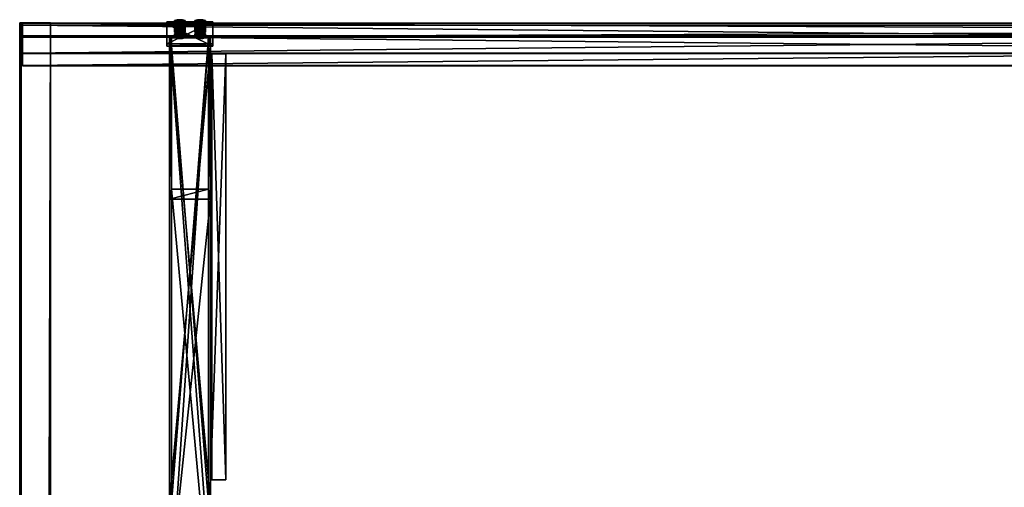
# Model space of a CAD drawing. Header units: millimetres. Extents: x -333 to 67333, y -930 to 39730.
# Tile 887 of 1056: x -333 to 1593, y 38815 to 39729. Entities that reach past the tile are written whole.
import ezdxf

# ---------------------------------------------------------------- set-up
doc = ezdxf.new("R2010")
doc.units = ezdxf.units.MM
for name, color, linetype in [('13', 7, 'Continuous'), ('3', 7, 'Continuous'), ('9', 7, 'Continuous'), ('95', 7, 'Continuous')]:
    doc.layers.add(name, color=color, linetype=linetype)

msp = doc.modelspace()

# ---------------------------------------------------------------- meshes
at = {"layer": '13', "color": 30}
mesh = msp.add_polyface(dxfattribs=at)
corners = [(-333, 19391, 7560.8), (-333, 19378.5, 7502.1), (-333, 39710.8, 3185.6), (-333, 39723.3, 3244.3), (-330, 19378.5, 7502.1), (-330, 39710.8, 3185.6), (-330, 19390.4, 7557.8), (-330, 39722.7, 3241.3), (-273, 19390.4, 7557.8), (-273, 39722.7, 3241.3), (-273, 19391, 7560.8), (-273, 39723.3, 3244.3)]
mesh.append_faces([[corners[k] for k in face] for face in [(0, 2, 3, 3), (1, 5, 2, 2), (4, 7, 5, 5), (6, 9, 7, 7), (8, 11, 9, 9), (10, 3, 11, 11), (0, 4, 1, 1), (8, 0, 10, 10), (7, 2, 5, 5)]], dxfattribs={"vtx0": -1, "color": 30})
mesh.append_faces([[corners[k] for k in face] for face in [(4, 0, 6, 6), (6, 0, 8, 8), (3, 7, 11, 11)]], dxfattribs={"vtx0": -1, "vtx1": -1, "color": 30})
mesh.append_faces([[corners[k] for k in face] for face in [(7, 3, 2, 2)]], dxfattribs={"vtx0": -1, "vtx2": -1, "vtx3": -1, "color": 30})
mesh.append_faces([[corners[k] for k in face] for face in [(9, 11, 7, 7)]], dxfattribs={"vtx1": -1, "color": 30})
mesh.append_faces([[corners[k] for k in face] for face in [(0, 1, 2, 2), (1, 4, 5, 5), (4, 6, 7, 7), (6, 8, 9, 9), (8, 10, 11, 11), (10, 0, 3, 3)]], dxfattribs={"vtx2": -1, "vtx3": -1, "color": 30})
at = {"layer": '3', "color": 91}
mesh = msp.add_polyface(dxfattribs=at)
corners = [(45, 39677.8, 3030), (-45, 39677.8, 3030), (-45, 39720.6, 3231.5), (45, 39720.6, 3231.5), (-45, 39682.6, 3029), (-45, 39725.5, 3230.5), (45, 39682.6, 3029), (45, 39725.5, 3230.5)]
mesh.append_faces([[corners[k] for k in face] for face in [(0, 2, 3, 3), (1, 5, 2, 2), (4, 7, 5, 5), (6, 3, 7, 7), (1, 6, 4, 4), (3, 5, 7, 7)]], dxfattribs={"vtx0": -1, "color": 91})
mesh.append_faces([[corners[k] for k in face] for face in [(0, 1, 2, 2), (1, 4, 5, 5), (4, 6, 7, 7), (6, 0, 3, 3), (1, 0, 6, 6), (3, 2, 5, 5)]], dxfattribs={"vtx2": -1, "vtx3": -1, "color": 91})
mesh = msp.add_polyface(dxfattribs=at)
corners = [(-36, 39694.8, 3110), (-36, 39397.8, 3110), (-36, 38615.2, 3276.3), (-36, 38630.2, 3346.8), (-36, 39696.9, 3120), (36, 39696.9, 3120), (36, 38630.2, 3346.8), (36, 39397.8, 3110), (36, 39694.8, 3110), (36, 38615.2, 3276.3), (-40, 38614.4, 3272.4), (-40, 38631, 3350.7), (40, 38631, 3350.7), (40, 38614.4, 3272.4), (-40, 39697.7, 3123.9), (40, 39697.7, 3123.9), (40, 39694.8, 3110), (-40, 39694.8, 3110), (-40, 39378.5, 3110), (40, 39378.5, 3110)]
mesh.append_faces([[corners[k] for k in face] for face in [(0, 3, 4, 4), (3, 1, 2, 2), (5, 3, 6, 6), (7, 6, 9, 9), (5, 7, 8, 8), (1, 9, 2, 2), (14, 12, 11, 11), (16, 5, 8, 8), (0, 14, 17, 17), (18, 11, 10, 10), (14, 18, 17, 17), (19, 10, 13, 13), (16, 12, 15, 15), (12, 19, 13, 13), (7, 16, 8, 8), (17, 1, 0, 0)]], dxfattribs={"vtx0": -1, "color": 91})
mesh.append_faces([[corners[k] for k in face] for face in [(6, 7, 5, 5), (10, 2, 13, 13), (2, 11, 3, 3), (3, 11, 6, 6), (13, 9, 12, 12), (9, 13, 2, 2), (12, 6, 11, 11), (14, 4, 15, 15), (15, 5, 16, 16), (11, 18, 14, 14), (19, 7, 18, 18), (18, 1, 17, 17), (1, 18, 7, 7)]], dxfattribs={"vtx0": -1, "vtx1": -1, "color": 91})
mesh.append_faces([[corners[k] for k in face] for face in [(3, 0, 1, 1), (2, 10, 11, 11), (12, 9, 6, 6), (14, 0, 4, 4), (15, 4, 5, 5), (12, 16, 19, 19), (7, 19, 16, 16)]], dxfattribs={"vtx0": -1, "vtx2": -1, "vtx3": -1, "color": 91})
mesh.append_faces([[corners[k] for k in face] for face in [(5, 4, 3, 3), (1, 7, 9, 9), (14, 15, 12, 12), (19, 18, 10, 10)]], dxfattribs={"vtx2": -1, "vtx3": -1, "color": 91})
mesh = msp.add_polyface(dxfattribs=at)
corners = [(36, 38784.7, 3034), (-36, 38784.7, 3034), (-36, 39678.6, 3034), (36, 39678.6, 3034), (-36, 38784.7, 3106), (-36, 39693.9, 3106), (36, 38784.7, 3106), (36, 39693.9, 3106), (40, 38784.7, 3030), (40, 38784.7, 3110), (40, 39694.8, 3110), (40, 39677.8, 3030), (-40, 38784.7, 3110), (-40, 39694.8, 3110), (-40, 38784.7, 3030), (-40, 39677.8, 3030)]
mesh.append_faces([[corners[k] for k in face] for face in [(0, 2, 3, 3), (1, 5, 2, 2), (4, 7, 5, 5), (6, 3, 7, 7), (8, 10, 11, 11), (9, 13, 10, 10), (12, 15, 13, 13), (14, 11, 15, 15)]], dxfattribs={"vtx0": -1, "color": 91})
mesh.append_faces([[corners[k] for k in face] for face in [(9, 6, 12, 12), (6, 8, 0, 0), (0, 8, 1, 1), (12, 4, 14, 14), (4, 12, 6, 6), (14, 1, 8, 8), (11, 3, 15, 15), (3, 10, 7, 7), (7, 10, 5, 5), (15, 2, 13, 13), (2, 15, 3, 3), (13, 5, 10, 10)]], dxfattribs={"vtx0": -1, "vtx1": -1, "color": 91})
mesh.append_faces([[corners[k] for k in face] for face in [(6, 9, 8, 8), (14, 4, 1, 1), (3, 11, 10, 10), (13, 2, 5, 5)]], dxfattribs={"vtx0": -1, "vtx2": -1, "vtx3": -1, "color": 91})
mesh.append_faces([[corners[k] for k in face] for face in [(0, 1, 2, 2), (1, 4, 5, 5), (4, 6, 7, 7), (6, 0, 3, 3), (8, 9, 10, 10), (9, 12, 13, 13), (12, 14, 15, 15), (14, 8, 11, 11)]], dxfattribs={"vtx2": -1, "vtx3": -1, "color": 91})
at = {"layer": '9', "color": 243}
mesh = msp.add_polyface(dxfattribs=at)
corners = [(-327.5, 39722.7, 3241.3), (-327.5, 39697.7, 3123.9), (5497.5, 39697.7, 3123.9), (5497.5, 39722.7, 3241.3), (-327.5, 39639, 3136.4), (5497.5, 39639, 3136.4), (-327.5, 39639.7, 3139.3), (5497.5, 39639.7, 3139.3), (-327.5, 39695.4, 3127.5), (5497.5, 39695.4, 3127.5), (-327.5, 39719.1, 3239), (5497.5, 39719.1, 3239), (-327.5, 39663.4, 3250.9), (5497.5, 39663.4, 3250.9), (-327.5, 39664, 3253.8), (5497.5, 39664, 3253.8)]
mesh.append_faces([[corners[k] for k in face] for face in [(0, 2, 3, 3), (1, 5, 2, 2), (4, 7, 5, 5), (6, 9, 7, 7), (8, 11, 9, 9), (10, 13, 11, 11), (12, 15, 13, 13), (14, 3, 15, 15), (4, 8, 6, 6), (10, 14, 12, 12), (7, 2, 5, 5)]], dxfattribs={"vtx0": -1, "color": 243})
mesh.append_faces([[corners[k] for k in face] for face in [(1, 8, 4, 4), (8, 0, 10, 10), (14, 10, 0, 0), (3, 11, 15, 15), (11, 2, 9, 9), (9, 2, 7, 7)]], dxfattribs={"vtx0": -1, "vtx1": -1, "color": 243})
mesh.append_faces([[corners[k] for k in face] for face in [(8, 1, 0, 0), (11, 3, 2, 2)]], dxfattribs={"vtx0": -1, "vtx2": -1, "vtx3": -1, "color": 243})
mesh.append_faces([[corners[k] for k in face] for face in [(13, 15, 11, 11)]], dxfattribs={"vtx1": -1, "color": 243})
mesh.append_faces([[corners[k] for k in face] for face in [(0, 1, 2, 2), (1, 4, 5, 5), (4, 6, 7, 7), (6, 8, 9, 9), (8, 10, 11, 11), (10, 12, 13, 13), (12, 14, 15, 15), (14, 0, 3, 3)]], dxfattribs={"vtx2": -1, "vtx3": -1, "color": 243})
mesh = msp.add_polyface(dxfattribs=at)
corners = [(40, 39662.8, 3030), (40, 39662.8, 3060), (40, 38829.7, 3060), (40, 38829.7, 3030), (43, 39662.8, 3060), (43, 38829.7, 3060), (43, 39662.8, 3033), (43, 38829.7, 3033), (70, 39662.8, 3033), (70, 38829.7, 3033), (70, 39662.8, 3030), (70, 38829.7, 3030)]
mesh.append_faces([[corners[k] for k in face] for face in [(0, 2, 3, 3), (1, 5, 2, 2), (4, 7, 5, 5), (6, 9, 7, 7), (8, 11, 9, 9), (10, 3, 11, 11), (0, 4, 1, 1), (8, 0, 10, 10), (7, 2, 5, 5)]], dxfattribs={"vtx0": -1, "color": 243})
mesh.append_faces([[corners[k] for k in face] for face in [(4, 0, 6, 6), (6, 0, 8, 8), (3, 7, 11, 11)]], dxfattribs={"vtx0": -1, "vtx1": -1, "color": 243})
mesh.append_faces([[corners[k] for k in face] for face in [(7, 3, 2, 2)]], dxfattribs={"vtx0": -1, "vtx2": -1, "vtx3": -1, "color": 243})
mesh.append_faces([[corners[k] for k in face] for face in [(9, 11, 7, 7)]], dxfattribs={"vtx1": -1, "color": 243})
mesh.append_faces([[corners[k] for k in face] for face in [(0, 1, 2, 2), (1, 4, 5, 5), (4, 6, 7, 7), (6, 8, 9, 9), (8, 10, 11, 11), (10, 0, 3, 3)]], dxfattribs={"vtx2": -1, "vtx3": -1, "color": 243})
at = {"layer": '95', "color": 20}
mesh = msp.add_polyface(dxfattribs=at)
corners = [(-26, 39712.5, 3207.7), (-25.2, 39711.8, 3204.8), (-25.2, 39719.7, 3203.1), (-26, 39720.3, 3206), (-23, 39711.4, 3202.6), (-23, 39719.2, 3201), (-20, 39711.2, 3201.8), (-20, 39719, 3200.2), (-17, 39711.4, 3202.6), (-17, 39719.2, 3201), (-14.8, 39711.8, 3204.8), (-14.8, 39719.7, 3203.1), (-14, 39712.5, 3207.7), (-14, 39720.3, 3206), (-14.8, 39713.1, 3210.6), (-14.8, 39720.9, 3209), (-17, 39713.5, 3212.8), (-17, 39721.4, 3211.1), (-20, 39713.7, 3213.6), (-20, 39721.5, 3211.9), (-23, 39713.5, 3212.8), (-23, 39721.4, 3211.1), (-25.2, 39713.1, 3210.6), (-25.2, 39720.9, 3209), (-30.4, 39720.3, 3206), (-25.2, 39718.4, 3197.2), (-25.2, 39725.8, 3195.7), (-30.4, 39727.6, 3204.5), (-14.8, 39718.4, 3197.2), (-14.8, 39725.8, 3195.7), (-9.6, 39720.3, 3206), (-9.6, 39727.6, 3204.5), (-14.8, 39722.2, 3214.8), (-14.8, 39729.5, 3213.3), (-25.2, 39722.2, 3214.8), (-25.2, 39729.5, 3213.3), (-30.4, 39705.1, 3209.3), (-25.2, 39703.3, 3200.5), (-25.2, 39710.6, 3198.9), (-30.4, 39712.5, 3207.7), (-14.8, 39703.3, 3200.5), (-14.8, 39710.6, 3198.9), (-9.6, 39705.1, 3209.3), (-9.6, 39712.5, 3207.7), (-14.8, 39707, 3218.1), (-14.8, 39714.3, 3216.5), (-25.2, 39707, 3218.1), (-25.2, 39714.3, 3216.5), (-26, 39702.1, 3158.8), (-25.2, 39701.4, 3155.9), (-25.2, 39709.3, 3154.2), (-26, 39709.9, 3157.1), (-23, 39701, 3153.7), (-23, 39708.8, 3152.1), (-20, 39700.8, 3152.9), (-20, 39708.6, 3151.3), (-17, 39701, 3153.7), (-17, 39708.8, 3152.1), (-14.8, 39701.4, 3155.9), (-14.8, 39709.3, 3154.2), (-14, 39702.1, 3158.8), (-14, 39709.9, 3157.1), (-14.8, 39702.7, 3161.7), (-14.8, 39710.5, 3160.1), (-17, 39703.2, 3163.9), (-17, 39711, 3162.2), (-20, 39703.3, 3164.7), (-20, 39711.1, 3163), (-23, 39703.2, 3163.9), (-23, 39711, 3162.2), (-25.2, 39702.7, 3161.7), (-25.2, 39710.5, 3160.1), (-30.4, 39709.9, 3157.1), (-25.2, 39708, 3148.3), (-25.2, 39715.4, 3146.8), (-30.4, 39717.2, 3155.6), (-14.8, 39708, 3148.3), (-14.8, 39715.4, 3146.8), (-9.6, 39709.9, 3157.1), (-9.6, 39717.2, 3155.6), (-14.8, 39711.8, 3165.9), (-14.8, 39719.1, 3164.4), (-25.2, 39711.8, 3165.9), (-25.2, 39719.1, 3164.4), (-30.4, 39694.7, 3160.4), (-25.2, 39692.9, 3151.6), (-25.2, 39700.2, 3150), (-30.4, 39702.1, 3158.8), (-14.8, 39692.9, 3151.6), (-14.8, 39700.2, 3150), (-9.6, 39694.7, 3160.4), (-9.6, 39702.1, 3158.8), (-14.8, 39696.6, 3169.2), (-14.8, 39703.9, 3167.6), (-25.2, 39696.6, 3169.2), (-25.2, 39703.9, 3167.6)]
mesh.append_faces([[corners[k] for k in face] for face in [(0, 2, 3, 3), (1, 5, 2, 2), (4, 7, 5, 5), (6, 9, 7, 7), (8, 11, 9, 9), (10, 13, 11, 11), (12, 15, 13, 13), (14, 17, 15, 15), (16, 19, 17, 17), (18, 21, 19, 19), (20, 23, 21, 21), (22, 3, 23, 23), (4, 8, 6, 6), (18, 22, 20, 20), (23, 19, 21, 21), (11, 7, 9, 9), (24, 26, 27, 27), (25, 29, 26, 26), (28, 31, 29, 29), (30, 33, 31, 31), (32, 35, 33, 33), (34, 27, 35, 35), (25, 30, 28, 28), (32, 24, 34, 34), (27, 33, 35, 35), (31, 26, 29, 29), (36, 38, 39, 39), (37, 41, 38, 38), (40, 43, 41, 41), (42, 45, 43, 43), (44, 47, 45, 45), (46, 39, 47, 47), (37, 42, 40, 40), (44, 36, 46, 46), (39, 45, 47, 47), (43, 38, 41, 41), (48, 50, 51, 51), (49, 53, 50, 50), (52, 55, 53, 53), (54, 57, 55, 55), (56, 59, 57, 57), (58, 61, 59, 59), (60, 63, 61, 61), (62, 65, 63, 63), (64, 67, 65, 65), (66, 69, 67, 67), (68, 71, 69, 69), (70, 51, 71, 71), (52, 56, 54, 54), (64, 68, 66, 66), (71, 67, 69, 69), (59, 55, 57, 57), (72, 74, 75, 75), (73, 77, 74, 74), (76, 79, 77, 77), (78, 81, 79, 79), (80, 83, 81, 81), (82, 75, 83, 83), (73, 78, 76, 76), (80, 72, 82, 82), (75, 81, 83, 83), (79, 74, 77, 77), (84, 86, 87, 87), (85, 89, 86, 86), (88, 91, 89, 89), (90, 93, 91, 91), (92, 95, 93, 93), (94, 87, 95, 95), (85, 90, 88, 88), (92, 84, 94, 94), (87, 93, 95, 95), (91, 86, 89, 89)]], dxfattribs={"vtx0": -1, "color": 20})
mesh.append_faces([[corners[k] for k in face] for face in [(8, 4, 10, 10), (10, 1, 12, 12), (12, 1, 14, 14), (14, 22, 16, 16), (16, 22, 18, 18), (19, 23, 17, 17), (17, 3, 15, 15), (15, 2, 13, 13), (13, 5, 11, 11), (30, 24, 32, 32), (33, 26, 31, 31), (42, 37, 44, 44), (45, 38, 43, 43), (56, 52, 58, 58), (58, 49, 60, 60), (60, 48, 62, 62), (62, 70, 64, 64), (67, 71, 65, 65), (65, 51, 63, 63), (63, 50, 61, 61), (61, 53, 59, 59), (78, 72, 80, 80), (81, 74, 79, 79), (90, 85, 92, 92), (93, 86, 91, 91)]], dxfattribs={"vtx0": -1, "vtx1": -1, "color": 20})
mesh.append_faces([[corners[k] for k in face] for face in [(10, 4, 1, 1), (14, 1, 0, 0), (14, 0, 22, 22), (17, 23, 3, 3), (15, 3, 2, 2), (13, 2, 5, 5), (11, 5, 7, 7), (30, 25, 24, 24), (33, 27, 26, 26), (44, 37, 36, 36), (45, 39, 38, 38), (58, 52, 49, 49), (60, 49, 48, 48), (62, 48, 70, 70), (64, 70, 68, 68), (65, 71, 51, 51), (63, 51, 50, 50), (61, 50, 53, 53), (59, 53, 55, 55), (78, 73, 72, 72), (81, 75, 74, 74), (92, 85, 84, 84), (93, 87, 86, 86)]], dxfattribs={"vtx0": -1, "vtx2": -1, "vtx3": -1, "color": 20})
mesh.append_faces([[corners[k] for k in face] for face in [(0, 1, 2, 2), (1, 4, 5, 5), (4, 6, 7, 7), (6, 8, 9, 9), (8, 10, 11, 11), (10, 12, 13, 13), (12, 14, 15, 15), (14, 16, 17, 17), (16, 18, 19, 19), (18, 20, 21, 21), (20, 22, 23, 23), (22, 0, 3, 3), (24, 25, 26, 26), (25, 28, 29, 29), (28, 30, 31, 31), (30, 32, 33, 33), (32, 34, 35, 35), (34, 24, 27, 27), (36, 37, 38, 38), (37, 40, 41, 41), (40, 42, 43, 43), (42, 44, 45, 45), (44, 46, 47, 47), (46, 36, 39, 39), (48, 49, 50, 50), (49, 52, 53, 53), (52, 54, 55, 55), (54, 56, 57, 57), (56, 58, 59, 59), (58, 60, 61, 61), (60, 62, 63, 63), (62, 64, 65, 65), (64, 66, 67, 67), (66, 68, 69, 69), (68, 70, 71, 71), (70, 48, 51, 51), (72, 73, 74, 74), (73, 76, 77, 77), (76, 78, 79, 79), (78, 80, 81, 81), (80, 82, 83, 83), (82, 72, 75, 75), (84, 85, 86, 86), (85, 88, 89, 89), (88, 90, 91, 91), (90, 92, 93, 93), (92, 94, 95, 95), (94, 84, 87, 87)]], dxfattribs={"vtx2": -1, "vtx3": -1, "color": 20})
mesh = msp.add_polyface(dxfattribs=at)
corners = [(14, 39712.5, 3207.7), (14.8, 39711.8, 3204.8), (14.8, 39719.7, 3203.1), (14, 39720.3, 3206), (17, 39711.4, 3202.6), (17, 39719.2, 3201), (20, 39711.2, 3201.8), (20, 39719, 3200.2), (23, 39711.4, 3202.6), (23, 39719.2, 3201), (25.2, 39711.8, 3204.8), (25.2, 39719.7, 3203.1), (26, 39712.5, 3207.7), (26, 39720.3, 3206), (25.2, 39713.1, 3210.6), (25.2, 39720.9, 3209), (23, 39713.5, 3212.8), (23, 39721.4, 3211.1), (20, 39713.7, 3213.6), (20, 39721.5, 3211.9), (17, 39713.5, 3212.8), (17, 39721.4, 3211.1), (14.8, 39713.1, 3210.6), (14.8, 39720.9, 3209), (9.6, 39720.3, 3206), (14.8, 39718.4, 3197.2), (14.8, 39725.8, 3195.7), (9.6, 39727.6, 3204.5), (25.2, 39718.4, 3197.2), (25.2, 39725.8, 3195.7), (30.4, 39720.3, 3206), (30.4, 39727.6, 3204.5), (25.2, 39722.2, 3214.8), (25.2, 39729.5, 3213.3), (14.8, 39722.2, 3214.8), (14.8, 39729.5, 3213.3), (9.6, 39705.1, 3209.3), (14.8, 39703.3, 3200.5), (14.8, 39710.6, 3198.9), (9.6, 39712.5, 3207.7), (25.2, 39703.3, 3200.5), (25.2, 39710.6, 3198.9), (30.4, 39705.1, 3209.3), (30.4, 39712.5, 3207.7), (25.2, 39707, 3218.1), (25.2, 39714.3, 3216.5), (14.8, 39707, 3218.1), (14.8, 39714.3, 3216.5), (14, 39702.1, 3158.8), (14.8, 39701.4, 3155.9), (14.8, 39709.3, 3154.2), (14, 39709.9, 3157.1), (17, 39701, 3153.7), (17, 39708.8, 3152.1), (20, 39700.8, 3152.9), (20, 39708.6, 3151.3), (23, 39701, 3153.7), (23, 39708.8, 3152.1), (25.2, 39701.4, 3155.9), (25.2, 39709.3, 3154.2), (26, 39702.1, 3158.8), (26, 39709.9, 3157.1), (25.2, 39702.7, 3161.7), (25.2, 39710.5, 3160.1), (23, 39703.2, 3163.9), (23, 39711, 3162.2), (20, 39703.3, 3164.7), (20, 39711.1, 3163), (17, 39703.2, 3163.9), (17, 39711, 3162.2), (14.8, 39702.7, 3161.7), (14.8, 39710.5, 3160.1), (9.6, 39709.9, 3157.1), (14.8, 39708, 3148.3), (14.8, 39715.4, 3146.8), (9.6, 39717.2, 3155.6), (25.2, 39708, 3148.3), (25.2, 39715.4, 3146.8), (30.4, 39709.9, 3157.1), (30.4, 39717.2, 3155.6), (25.2, 39711.8, 3165.9), (25.2, 39719.1, 3164.4), (14.8, 39711.8, 3165.9), (14.8, 39719.1, 3164.4), (9.6, 39694.7, 3160.4), (14.8, 39692.9, 3151.6), (14.8, 39700.2, 3150), (9.6, 39702.1, 3158.8), (25.2, 39692.9, 3151.6), (25.2, 39700.2, 3150), (30.4, 39694.7, 3160.4), (30.4, 39702.1, 3158.8), (25.2, 39696.6, 3169.2), (25.2, 39703.9, 3167.6), (14.8, 39696.6, 3169.2), (14.8, 39703.9, 3167.6)]
mesh.append_faces([[corners[k] for k in face] for face in [(0, 2, 3, 3), (1, 5, 2, 2), (4, 7, 5, 5), (6, 9, 7, 7), (8, 11, 9, 9), (10, 13, 11, 11), (12, 15, 13, 13), (14, 17, 15, 15), (16, 19, 17, 17), (18, 21, 19, 19), (20, 23, 21, 21), (22, 3, 23, 23), (4, 8, 6, 6), (16, 20, 18, 18), (23, 19, 21, 21), (11, 7, 9, 9), (24, 26, 27, 27), (25, 29, 26, 26), (28, 31, 29, 29), (30, 33, 31, 31), (32, 35, 33, 33), (34, 27, 35, 35), (25, 30, 28, 28), (32, 24, 34, 34), (27, 33, 35, 35), (31, 26, 29, 29), (36, 38, 39, 39), (37, 41, 38, 38), (40, 43, 41, 41), (42, 45, 43, 43), (44, 47, 45, 45), (46, 39, 47, 47), (37, 42, 40, 40), (44, 36, 46, 46), (39, 45, 47, 47), (43, 38, 41, 41), (48, 50, 51, 51), (49, 53, 50, 50), (52, 55, 53, 53), (54, 57, 55, 55), (56, 59, 57, 57), (58, 61, 59, 59), (60, 63, 61, 61), (62, 65, 63, 63), (64, 67, 65, 65), (66, 69, 67, 67), (68, 71, 69, 69), (70, 51, 71, 71), (52, 56, 54, 54), (64, 68, 66, 66), (71, 67, 69, 69), (59, 55, 57, 57), (72, 74, 75, 75), (73, 77, 74, 74), (76, 79, 77, 77), (78, 81, 79, 79), (80, 83, 81, 81), (82, 75, 83, 83), (73, 78, 76, 76), (80, 72, 82, 82), (75, 81, 83, 83), (79, 74, 77, 77), (84, 86, 87, 87), (85, 89, 86, 86), (88, 91, 89, 89), (90, 93, 91, 91), (92, 95, 93, 93), (94, 87, 95, 95), (85, 90, 88, 88), (92, 84, 94, 94), (87, 93, 95, 95), (91, 86, 89, 89)]], dxfattribs={"vtx0": -1, "color": 20})
mesh.append_faces([[corners[k] for k in face] for face in [(8, 4, 10, 10), (10, 1, 12, 12), (12, 0, 14, 14), (14, 22, 16, 16), (19, 23, 17, 17), (17, 3, 15, 15), (15, 2, 13, 13), (13, 5, 11, 11), (30, 24, 32, 32), (33, 26, 31, 31), (42, 36, 44, 44), (45, 38, 43, 43), (56, 52, 58, 58), (58, 49, 60, 60), (60, 48, 62, 62), (62, 70, 64, 64), (67, 71, 65, 65), (65, 51, 63, 63), (63, 50, 61, 61), (61, 53, 59, 59), (78, 72, 80, 80), (81, 74, 79, 79), (90, 84, 92, 92), (93, 86, 91, 91)]], dxfattribs={"vtx0": -1, "vtx1": -1, "color": 20})
mesh.append_faces([[corners[k] for k in face] for face in [(10, 4, 1, 1), (12, 1, 0, 0), (14, 0, 22, 22), (16, 22, 20, 20), (17, 23, 3, 3), (15, 3, 2, 2), (13, 2, 5, 5), (11, 5, 7, 7), (30, 25, 24, 24), (33, 27, 26, 26), (42, 37, 36, 36), (45, 39, 38, 38), (58, 52, 49, 49), (60, 49, 48, 48), (62, 48, 70, 70), (64, 70, 68, 68), (65, 71, 51, 51), (63, 51, 50, 50), (61, 50, 53, 53), (59, 53, 55, 55), (78, 73, 72, 72), (81, 75, 74, 74), (90, 85, 84, 84), (93, 87, 86, 86)]], dxfattribs={"vtx0": -1, "vtx2": -1, "vtx3": -1, "color": 20})
mesh.append_faces([[corners[k] for k in face] for face in [(0, 1, 2, 2), (1, 4, 5, 5), (4, 6, 7, 7), (6, 8, 9, 9), (8, 10, 11, 11), (10, 12, 13, 13), (12, 14, 15, 15), (14, 16, 17, 17), (16, 18, 19, 19), (18, 20, 21, 21), (20, 22, 23, 23), (22, 0, 3, 3), (24, 25, 26, 26), (25, 28, 29, 29), (28, 30, 31, 31), (30, 32, 33, 33), (32, 34, 35, 35), (34, 24, 27, 27), (36, 37, 38, 38), (37, 40, 41, 41), (40, 42, 43, 43), (42, 44, 45, 45), (44, 46, 47, 47), (46, 36, 39, 39), (48, 49, 50, 50), (49, 52, 53, 53), (52, 54, 55, 55), (54, 56, 57, 57), (56, 58, 59, 59), (58, 60, 61, 61), (60, 62, 63, 63), (62, 64, 65, 65), (64, 66, 67, 67), (66, 68, 69, 69), (68, 70, 71, 71), (70, 48, 51, 51), (72, 73, 74, 74), (73, 76, 77, 77), (76, 78, 79, 79), (78, 80, 81, 81), (80, 82, 83, 83), (82, 72, 75, 75), (84, 85, 86, 86), (85, 88, 89, 89), (88, 90, 91, 91), (90, 92, 93, 93), (92, 94, 95, 95), (94, 84, 87, 87)]], dxfattribs={"vtx2": -1, "vtx3": -1, "color": 20})

doc.saveas('drawing.dxf')
